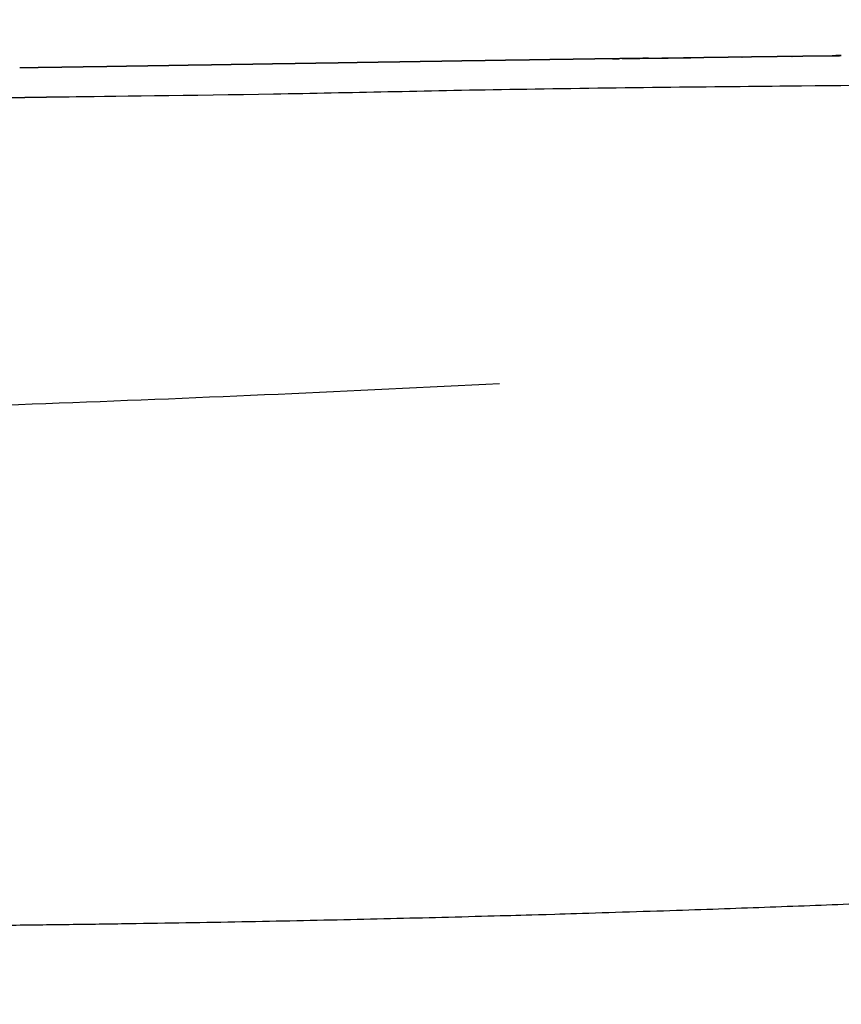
# Model space of a CAD drawing. Header units: millimetres. Extents: x -31695 to -21550, y -3481 to 7253.
# Tile 544 of 656: x -31005 to -30895, y 5373 to 5504. Entities that reach past the tile are written whole.
import ezdxf

# ---------------------------------------------------------------- set-up
doc = ezdxf.new("R2010")
doc.units = ezdxf.units.MM
doc.layers.add('2d', color=7, linetype='Continuous', true_color=0x000000)

msp = doc.modelspace()

# ---------------------------------------------------------------- linework, layer by layer
at = {"layer": '2d'}
for points, degree, knots in [([(-30699.37, 5561.54), (-30698.52, 5560.54), (-30696.33, 5557.23), (-30694.87, 5555.06), (-30693.6, 5552.68), (-30692.33, 5550.31), (-30691.24, 5547.71), (-30690.16, 5545.11), (-30689.24, 5542.27), (-30688.31, 5539.42), (-30687.55, 5536.33), (-30686.78, 5533.23), (-30686.86, 5533.17), (-30686.93, 5533.1), (-30686.31, 5529.74), (-30685.68, 5526.37), (-30685.18, 5522.72), (-30684.67, 5519.07), (-30684.28, 5515.11), (-30683.89, 5511.16), (-30683.6, 5506.89), (-30683.31, 5502.62), (-30683.1, 5498.02), (-30682.89, 5493.42), (-30682.75, 5488.47), (-30682.61, 5483.52), (-30682.52, 5478.21), (-30682.44, 5472.9), (-30682.39, 5467.21), (-30682.35, 5461.53), (-30682.33, 5455.45), (-30682.32, 5449.37), (-30682.32, 5442.88), (-30682.32, 5436.4), (-30682.32, 5429.5), (-30682.32, 5422.6), (-30682.32, 5415.3), (-30682.32, 5408), (-30682.32, 5400.34), (-30682.32, 5392.67), (-30682.32, 5384.67), (-30682.32, 5376.67), (-30682.32, 5368.35), (-30682.32, 5360.03), (-30682.32, 5351.43), (-30682.32, 5342.83), (-30682.32, 5333.97), (-30682.32, 5325.11), (-30682.32, 5316.02), (-30682.32, 5306.93), (-30682.32, 5297.64), (-30682.32, 5288.34), (-30682.32, 5278.87), (-30682.32, 5269.41), (-30682.32, 5259.79), (-30682.32, 5250.17), (-30682.32, 5240.44), (-30682.32, 5230.7), (-30682.32, 5220.87), (-30682.32, 5211.04), (-30682.32, 5201.14), (-30682.32, 5191.25), (-30682.32, 5181.31), (-30682.32, 5171.38), (-30682.32, 5161.43), (-30682.32, 5151.49), (-30682.32, 5141.56), (-30682.32, 5131.63), (-30682.32, 5121.74), (-30682.32, 5111.85), (-30682.32, 5102.03), (-30682.32, 5092.21), (-30682.32, 5082.48), (-30682.32, 5072.74), (-30682.32, 5063.12), (-30682.32, 5053.51), (-30682.32, 5044.02), (-30682.32, 5034.54), (-30682.32, 5025.23), (-30682.32, 5015.91), (-30682.32, 5006.78), (-30682.32, 4997.64), (-30682.32, 4988.72), (-30682.32, 4979.8), (-30682.32, 4971.12), (-30682.32, 4962.44), (-30682.32, 4954.01), (-30682.32, 4945.59), (-30682.32, 4937.45), (-30682.32, 4929.31), (-30682.32, 4921.47), (-30682.32, 4913.64), (-30682.32, 4906.14), (-30682.32, 4898.64), (-30682.32, 4891.5), (-30682.32, 4884.36), (-30682.32, 4877.6), (-30682.32, 4870.84), (-30682.32, 4864.48), (-30682.32, 4858.12), (-30682.33, 4852.15), (-30682.35, 4846.18), (-30682.39, 4840.6), (-30682.44, 4835.01), (-30682.52, 4829.79), (-30682.61, 4824.57), (-30682.75, 4819.71), (-30682.89, 4814.85), (-30683.1, 4810.33), (-30683.31, 4805.81), (-30683.6, 4801.63), (-30683.89, 4797.44), (-30684.28, 4793.57), (-30684.68, 4789.71), (-30685.18, 4786.14), (-30686.15, 4779.18), (-30686.78, 4775.91), (-30687.55, 4772.93), (-30688.32, 4769.94), (-30689.24, 4767.23), (-30690.16, 4764.51), (-30691.25, 4762.05), (-30692.33, 4759.59), (-30693.6, 4757.38), (-30694.87, 4755.16), (-30696.34, 4753.18), (-30697.8, 4751.2), (-30699.47, 4749.43), (-30701.15, 4747.67), (-30703.04, 4746.11), (-30704.94, 4744.56), (-30707.07, 4743.2), (-30709.21, 4741.83), (-30711.59, 4740.65), (-30713.97, 4739.47), (-30716.62, 4738.46), (-30719.27, 4737.45), (-30722.19, 4736.6), (-30725.12, 4735.74), (-30728.33, 4735.03), (-30738.73, 4733.29), (-30742.57, 4732.83), (-30746.41, 4732.36), (-30750.58, 4732), (-30754.75, 4731.63), (-30759.27, 4731.36), (-30763.79, 4731.09), (-30768.67, 4730.89), (-30773.55, 4730.7), (-30778.8, 4730.57), (-30784.05, 4730.44), (-30789.69, 4730.36), (-30795.33, 4730.28), (-30801.37, 4730.24), (-30807.41, 4730.2), (-30813.87, 4730.18), (-30820.32, 4730.17), (-30827.21, 4730.17), (-30834.09, 4730.17), (-30841.41, 4730.17), (-30848.73, 4730.17), (-30856.46, 4730.17), (-30864.18, 4730.17), (-30872.29, 4730.17), (-30880.39, 4730.17), (-30888.83, 4730.17), (-30897.28, 4730.17), (-30906.03, 4730.17), (-30914.79, 4730.17), (-30923.82, 4730.17), (-30932.84, 4730.17), (-30942.12, 4730.17), (-30951.39, 4730.18), (-30960.87, 4730.18), (-30970.35, 4730.18), (-30980, 4730.18), (-30989.66, 4730.18), (-30999.45, 4730.18), (-31009.25, 4730.18), (-31019.16, 4730.18), (-31029.06, 4730.18), (-31039.04, 4730.18), (-31049.03, 4730.18), (-31059.05, 4730.18), (-31069.07, 4730.18), (-31079.1, 4730.18), (-31089.14, 4730.18), (-31099.14, 4730.18), (-31109.15, 4730.18), (-31119.1, 4730.18), (-31129.05, 4730.18), (-31138.91, 4730.18), (-31148.77, 4730.18), (-31158.52, 4730.18), (-31168.27, 4730.18), (-31177.9, 4730.18), (-31187.53, 4730.18), (-31197.02, 4730.18), (-31206.51, 4730.18), (-31215.84, 4730.18), (-31225.17, 4730.18), (-31234.33, 4730.18), (-31243.49, 4730.18), (-31252.46, 4730.18), (-31261.43, 4730.18), (-31270.2, 4730.18), (-31278.96, 4730.18), (-31287.51, 4730.18), (-31296.05, 4730.18), (-31304.36, 4730.17), (-31312.67, 4730.17), (-31320.72, 4730.17), (-31328.78, 4730.17), (-31336.56, 4730.17), (-31344.34, 4730.17), (-31351.84, 4730.17), (-31359.34, 4730.17), (-31366.54, 4730.17), (-31373.73, 4730.17), (-31379.53, 4730.17), (-31385.32, 4730.17)], 2, [-72.510158, -72.510158, -72.510158, -72, -70, -70, -69, -69, -68, -68, -67, -67, -66, -66, -65, -65, -64, -64, -63, -63, -62, -62, -61, -61, -60, -60, -59, -59, -58, -58, -57, -57, -56, -56, -55, -55, -54, -54, -53, -53, -52, -52, -51, -51, -50, -50, -49, -49, -48, -48, -47, -47, -46, -46, -45, -45, -44, -44, -43, -43, -42, -42, -41, -41, -40, -40, -39, -39, -38, -38, -37, -37, -36, -36, -35, -35, -34, -34, -33, -33, -32, -32, -31, -31, -30, -30, -29, -29, -28, -28, -27, -27, -26, -26, -25, -25, -24, -24, -23, -23, -22, -22, -21, -21, -20, -20, -19, -19, -18, -18, -17, -17, -16, -16, -15, -15, -14, -12, -12, -11, -11, -10, -10, -9, -9, -8, -8, -7, -7, -6, -6, -5, -5, -4, -4, -3, -3, -2, -2, -1, 0.25, 2, 2, 3, 3, 4, 4, 5, 5, 6, 6, 7, 7, 8, 8, 9, 9, 10, 10, 11, 11, 12, 12, 13, 13, 14, 14, 15, 15, 16, 16, 17, 17, 18, 18, 19, 19, 20, 20, 21, 21, 22, 22, 23, 23, 24, 24, 25, 25, 26, 26, 27, 27, 28, 28, 29, 29, 30, 30, 31, 31, 32, 32, 33, 33, 34, 34, 35, 35, 36, 36, 37, 37, 38, 38, 39, 39, 40, 40, 41, 41, 41.842249, 41.842249, 41.842249]), ([(-30998.1, 5494.1), (-30998.36, 5494.1), (-30998.61, 5494.1), (-30998.86, 5494.09), (-30999.11, 5494.09), (-30999.37, 5494.08), (-30999.62, 5494.08), (-30999.87, 5494.08), (-31000.12, 5494.07), (-31000.38, 5494.07), (-31000.63, 5494.07), (-31000.88, 5494.06), (-31001.14, 5494.06), (-31001.39, 5494.05), (-31001.64, 5494.05), (-31001.89, 5494.05), (-31002.15, 5494.04), (-31002.4, 5494.04), (-31002.65, 5494.04), (-31002.91, 5494.03), (-31003.16, 5494.03), (-31003.41, 5494.02), (-31003.67, 5494.02), (-31003.92, 5494.02), (-31004.17, 5494.01), (-31004.43, 5494.01), (-31004.68, 5494.01)], 2, [182.98205, 182.98205, 182.98205, 183.981802, 183.981802, 184.981822, 184.981822, 185.981843, 185.981843, 186.981863, 186.981863, 187.981884, 187.981884, 188.981904, 188.981904, 189.981925, 189.981925, 190.981945, 190.981945, 191.981965, 191.981965, 192.981986, 192.981986, 193.982006, 193.982006, 194.982027, 194.982027, 195.981782, 195.981782, 195.981782]), ([(-31004.68, 5494.01), (-31004.93, 5494), (-31005.19, 5494), (-31005.44, 5494), (-31005.69, 5493.99), (-31005.95, 5493.99), (-31006.2, 5493.98), (-31006.46, 5493.98), (-31006.71, 5493.98), (-31006.96, 5493.97), (-31007.22, 5493.97), (-31007.47, 5493.97), (-31007.73, 5493.96), (-31007.98, 5493.96), (-31008.24, 5493.95), (-31008.49, 5493.95), (-31008.75, 5493.95), (-31009, 5493.94), (-31009.26, 5493.94), (-31009.51, 5493.94), (-31009.77, 5493.93), (-31010.02, 5493.93), (-31010.28, 5493.93), (-31010.53, 5493.92), (-31010.79, 5493.92), (-31011.04, 5493.91), (-31011.3, 5493.91), (-31011.55, 5493.91), (-31011.81, 5493.9), (-31012.06, 5493.9), (-31012.32, 5493.9), (-31012.57, 5493.89), (-31012.83, 5493.89), (-31013.08, 5493.89), (-31013.34, 5493.88), (-31013.59, 5493.88), (-31013.85, 5493.87), (-31014.1, 5493.87), (-31014.36, 5493.87), (-31014.61, 5493.86), (-31014.87, 5493.86), (-31015.13, 5493.86), (-31015.38, 5493.85), (-31015.64, 5493.85), (-31015.89, 5493.85), (-31016.15, 5493.84), (-31016.41, 5493.84), (-31016.66, 5493.83), (-31016.92, 5493.83), (-31017.18, 5493.83), (-31017.43, 5493.82), (-31017.69, 5493.82), (-31017.94, 5493.82), (-31018.2, 5493.81), (-31018.46, 5493.81), (-31018.71, 5493.81), (-31018.97, 5493.8), (-31019.23, 5493.8), (-31019.48, 5493.8), (-31019.74, 5493.79), (-31020, 5493.79), (-31020.25, 5493.78), (-31020.51, 5493.78), (-31020.77, 5493.78), (-31021.02, 5493.77), (-31021.28, 5493.77), (-31021.54, 5493.77), (-31021.79, 5493.76), (-31022.05, 5493.76), (-31022.31, 5493.76), (-31022.56, 5493.75), (-31022.82, 5493.75), (-31023.08, 5493.75), (-31023.34, 5493.74), (-31023.59, 5493.74), (-31023.85, 5493.74), (-31024.11, 5493.73), (-31024.37, 5493.73), (-31024.62, 5493.72), (-31024.88, 5493.72), (-31025.14, 5493.72), (-31025.4, 5493.71), (-31025.65, 5493.71), (-31025.91, 5493.71), (-31026.17, 5493.7), (-31026.43, 5493.7), (-31026.69, 5493.7), (-31026.94, 5493.69), (-31027.2, 5493.69), (-31027.46, 5493.69), (-31027.72, 5493.68), (-31027.97, 5493.68), (-31028.23, 5493.68), (-31028.49, 5493.67), (-31028.75, 5493.67), (-31029.01, 5493.67), (-31029.26, 5493.66), (-31029.52, 5493.66), (-31029.78, 5493.65), (-31030.04, 5493.65), (-31030.3, 5493.65), (-31030.55, 5493.64), (-31030.81, 5493.64), (-31031.07, 5493.64), (-31031.33, 5493.63), (-31031.59, 5493.63), (-31031.85, 5493.63), (-31032.11, 5493.62), (-31032.36, 5493.62), (-31032.62, 5493.62), (-31032.88, 5493.61), (-31033.14, 5493.61), (-31033.4, 5493.61), (-31033.66, 5493.6), (-31033.92, 5493.6), (-31034.18, 5493.6), (-31034.43, 5493.59), (-31034.69, 5493.59), (-31034.95, 5493.59), (-31035.21, 5493.58), (-31035.47, 5493.58), (-31035.73, 5493.58), (-31035.99, 5493.57), (-31036.25, 5493.57), (-31036.51, 5493.57), (-31036.76, 5493.56), (-31037.02, 5493.56), (-31037.28, 5493.56), (-31037.54, 5493.55), (-31037.8, 5493.55), (-31038.06, 5493.55), (-31038.32, 5493.54), (-31038.58, 5493.54), (-31038.84, 5493.54), (-31039.07, 5493.53)], 2, [195.981782, 195.981782, 195.981782, 196.996603, 196.996603, 198.011424, 198.011424, 199.026246, 199.026246, 200.041067, 200.041067, 201.055888, 201.055888, 202.07071, 202.07071, 203.085531, 203.085531, 204.100352, 204.100352, 205.115174, 205.115174, 206.129995, 206.129995, 207.144816, 207.144816, 208.159638, 208.159638, 209.174459, 209.174459, 210.18928, 210.18928, 211.204102, 211.204102, 212.218923, 212.218923, 213.233744, 213.233744, 214.248566, 214.248566, 215.263387, 215.263387, 216.278208, 216.278208, 217.29303, 217.29303, 218.307851, 218.307851, 219.322672, 219.322672, 220.337494, 220.337494, 221.352315, 221.352315, 222.367136, 222.367136, 223.381958, 223.381958, 224.396779, 224.396779, 225.4116, 225.4116, 226.426422, 226.426422, 227.441243, 227.441243, 228.456064, 228.456064, 229.470886, 229.470886, 230.485707, 230.485707, 231.500528, 231.500528, 232.51535, 232.51535, 233.530171, 233.530171, 234.544992, 234.544992, 235.559814, 235.559814, 236.574635, 236.574635, 237.589456, 237.589456, 238.604278, 238.604278, 239.619099, 239.619099, 240.633921, 240.633921, 241.648742, 241.648742, 242.663563, 242.663563, 243.678385, 243.678385, 244.693206, 244.693206, 245.708027, 245.708027, 246.722849, 246.722849, 247.73767, 247.73767, 248.752491, 248.752491, 249.767313, 249.767313, 250.782134, 250.782134, 251.796955, 251.796955, 252.811777, 252.811777, 253.826598, 253.826598, 254.841419, 254.841419, 255.856241, 255.856241, 256.871062, 256.871062, 257.885883, 257.885883, 258.900705, 258.900705, 259.915526, 259.915526, 260.930347, 260.930347, 261.945169, 261.945169, 262.95999, 262.95999, 263.974811, 263.974811, 263.974811]), ([(-30754.24, 5432.6), (-30754.31, 5432.27), (-30754.39, 5431.93), (-30754.46, 5431.59), (-30754.53, 5431.25), (-30754.6, 5430.92), (-30754.77, 5430.24), (-30754.94, 5429.56), (-30755.11, 5428.88), (-30755.29, 5428.2), (-30755.46, 5427.52), (-30755.65, 5426.88), (-30755.84, 5426.25), (-30756.03, 5425.61), (-30756.22, 5424.97), (-30756.41, 5424.33), (-30756.62, 5423.73), (-30756.83, 5423.13), (-30757.04, 5422.53), (-30757.25, 5421.94), (-30757.47, 5421.34), (-30757.7, 5420.78), (-30757.94, 5420.22), (-30758.18, 5419.66), (-30758.41, 5419.1), (-30758.65, 5418.54), (-30758.91, 5418.02), (-30759.18, 5417.49), (-30759.44, 5416.97), (-30759.71, 5416.45), (-30759.97, 5415.93), (-30760.26, 5415.44), (-30760.56, 5414.96), (-30760.85, 5414.47), (-30761.14, 5413.98), (-30761.44, 5413.5), (-30761.52, 5413.39), (-30761.6, 5413.28), (-30761.68, 5413.17), (-30761.76, 5413.06), (-30761.84, 5412.95), (-30761.9, 5412.84), (-30761.97, 5412.74), (-30762.04, 5412.63), (-30762.1, 5412.52), (-30762.17, 5412.42), (-30762.5, 5411.97), (-30762.83, 5411.53), (-30763.16, 5411.09), (-30763.49, 5410.64), (-30763.82, 5410.2), (-30764.19, 5409.79), (-30764.55, 5409.39), (-30764.92, 5408.98), (-30765.28, 5408.57), (-30765.65, 5408.16), (-30767.48, 5406.12), (-30769.31, 5404.08), (-30774.74, 5401.97), (-30777.15, 5400.4), (-30779.68, 5399.06), (-30783.91, 5396.82), (-30788.98, 5394.96), (-30794.69, 5393.45), (-30806.93, 5391.02), (-30820, 5389.67), (-30828.33, 5389.11), (-30851.75, 5387.92), (-30895.06, 5385.99), (-30921.1, 5385), (-30974.66, 5383.48), (-31038.53, 5382.94), (-31068.27, 5382.84), (-31098.87, 5382.84), (-31129.73, 5382.89)], 5, [-9.934132, -9.934132, -9.934132, -9.934132, -9.934132, -9.934132, -9.465336, -9.465336, -9.465336, -9.465336, -9.465336, -8.465336, -8.465336, -8.465336, -8.465336, -8.465336, -7.465336, -7.465336, -7.465336, -7.465336, -7.465336, -6.465336, -6.465336, -6.465336, -6.465336, -6.465336, -5.465336, -5.465336, -5.465336, -5.465336, -5.465336, -4.465336, -4.465336, -4.465336, -4.465336, -4.465336, -3.465336, -3.465336, -3.465336, -3.465336, -3.465336, -3.221575, -3.221575, -3.221575, -3.221575, -3.221575, -3, -3, -3, -3, -3, -2, -2, -2, -2, -2, -1, -1, -1, -1, -1, 0, 0, 0, 0, 0, 9.082485, 9.082485, 9.082485, 18.164971, 18.164971, 18.164971, 27.247456, 27.247456, 27.247456, 34.477802, 34.477802, 34.477802, 34.477802, 34.477802, 34.477802])]:
    msp.add_open_spline(points, degree=degree, knots=knots, dxfattribs=at)
at = {"layer": '2d', "linetype": 'Continuous'}
for points, knots in [([(-30924.11, 5499.24), (-30923.89, 5499.24), (-30923.67, 5499.24), (-30923.44, 5499.25), (-30923.22, 5499.25), (-30923, 5499.25), (-30922.78, 5499.26), (-30922.56, 5499.26), (-30922.34, 5499.27), (-30922.12, 5499.27), (-30921.89, 5499.27), (-30921.67, 5499.28), (-30921.45, 5499.28), (-30921.23, 5499.28), (-30921.02, 5499.29), (-30920.8, 5499.29), (-30920.62, 5499.29)], [12.000225, 12.000225, 12.000225, 13.124797, 13.124797, 14.249623, 14.249623, 15.374448, 15.374448, 16.499273, 16.499273, 17.624099, 17.624099, 18.748924, 18.748924, 19.873749, 19.873749, 20.998575, 20.998575, 20.998575]), ([(-30920.62, 5499.29), (-30920.4, 5499.29), (-30920.18, 5499.29), (-30919.96, 5499.29), (-30919.74, 5499.3), (-30919.53, 5499.3), (-30919.31, 5499.3), (-30919.09, 5499.31), (-30918.87, 5499.31), (-30918.65, 5499.31), (-30918.43, 5499.31), (-30918.22, 5499.32), (-30918, 5499.32), (-30917.78, 5499.32), (-30917.56, 5499.33), (-30917.34, 5499.33), (-30917.13, 5499.33), (-30916.91, 5499.33), (-30916.69, 5499.34), (-30916.47, 5499.34), (-30916.25, 5499.34), (-30916.04, 5499.35), (-30915.82, 5499.35), (-30915.6, 5499.35), (-30915.39, 5499.35), (-30915.17, 5499.36), (-30914.95, 5499.36)], [0, 0, 0, 1, 1, 2, 2, 3, 3, 4, 4, 5, 5, 6, 6, 7, 7, 8, 8, 9, 9, 10, 10, 11, 11, 12, 12, 13, 13, 13]), ([(-30920.58, 5499.29), (-30920.36, 5499.3), (-30920.14, 5499.3), (-30919.92, 5499.3), (-30919.7, 5499.31), (-30919.48, 5499.31), (-30919.26, 5499.31), (-30919.05, 5499.32), (-30918.83, 5499.32), (-30918.61, 5499.32), (-30918.39, 5499.33), (-30918.17, 5499.33), (-30917.95, 5499.33), (-30917.74, 5499.34), (-30917.52, 5499.34), (-30917.3, 5499.34), (-30917.08, 5499.35), (-30916.86, 5499.35), (-30916.65, 5499.35), (-30916.43, 5499.36), (-30916.21, 5499.36), (-30915.99, 5499.36), (-30915.78, 5499.37), (-30915.56, 5499.37), (-30915.34, 5499.37), (-30915.13, 5499.38), (-30914.91, 5499.38), (-30914.7, 5499.38), (-30914.48, 5499.39), (-30914.26, 5499.39), (-30914.05, 5499.39), (-30913.83, 5499.4), (-30913.62, 5499.4), (-30913.41, 5499.4), (-30913.19, 5499.41), (-30912.98, 5499.41), (-30912.76, 5499.41), (-30912.55, 5499.42), (-30912.33, 5499.42), (-30912.12, 5499.42), (-30911.91, 5499.42), (-30911.69, 5499.43), (-30911.48, 5499.43), (-30911.27, 5499.43), (-30911.05, 5499.44), (-30910.84, 5499.44), (-30910.62, 5499.44), (-30910.41, 5499.45), (-30910.2, 5499.45), (-30909.98, 5499.45), (-30909.77, 5499.46), (-30909.56, 5499.46), (-30909.35, 5499.46), (-30909.13, 5499.46), (-30908.92, 5499.47), (-30908.71, 5499.47), (-30908.5, 5499.47), (-30908.28, 5499.48), (-30908.07, 5499.48), (-30907.86, 5499.48), (-30907.65, 5499.49), (-30907.44, 5499.49), (-30907.23, 5499.49), (-30907.02, 5499.49), (-30906.81, 5499.5), (-30906.6, 5499.5), (-30906.39, 5499.5), (-30906.18, 5499.51), (-30905.97, 5499.51), (-30905.76, 5499.51), (-30905.55, 5499.51), (-30905.34, 5499.52), (-30905.14, 5499.52), (-30904.93, 5499.52), (-30904.72, 5499.53), (-30904.51, 5499.53), (-30904.3, 5499.53), (-30904.09, 5499.53), (-30903.88, 5499.54), (-30903.67, 5499.54), (-30903.46, 5499.54), (-30903.26, 5499.55), (-30903.05, 5499.55), (-30902.84, 5499.55), (-30902.63, 5499.55), (-30902.42, 5499.56), (-30902.22, 5499.56), (-30902.01, 5499.56), (-30901.8, 5499.56), (-30901.6, 5499.57), (-30901.39, 5499.57), (-30901.18, 5499.57), (-30900.98, 5499.57), (-30900.77, 5499.58), (-30900.57, 5499.58), (-30900.36, 5499.58), (-30900.16, 5499.58), (-30899.95, 5499.59), (-30899.75, 5499.59), (-30899.54, 5499.59), (-30899.34, 5499.59), (-30899.13, 5499.6), (-30898.93, 5499.6), (-30898.73, 5499.6), (-30898.52, 5499.6), (-30898.32, 5499.6), (-30898.11, 5499.61), (-30897.91, 5499.61), (-30897.71, 5499.61), (-30897.5, 5499.61), (-30897.3, 5499.61)], [0, 0, 0, 1, 1, 2, 2, 3, 3, 4, 4, 5, 5, 6, 6, 7, 7, 8, 8, 9, 9, 10, 10, 11, 11, 12, 12, 13, 13, 14, 14, 15, 15, 16, 16, 17, 17, 18, 18, 19, 19, 20, 20, 21, 21, 22, 22, 23, 23, 24, 24, 25, 25, 26, 26, 27, 27, 28, 28, 29, 29, 30, 30, 31, 31, 32, 32, 33, 33, 34, 34, 35, 35, 36, 36, 37, 37, 38, 38, 39, 39, 40, 40, 41, 41, 42, 42, 43, 43, 44, 44, 45, 45, 46, 46, 47, 47, 48, 48, 49, 49, 50, 50, 51, 51, 52, 52, 53, 53, 54, 54, 55, 55, 55]), ([(-30897.3, 5499.61), (-30897.1, 5499.62), (-30896.89, 5499.62), (-30896.69, 5499.62), (-30896.49, 5499.62), (-30896.28, 5499.62), (-30896.08, 5499.63), (-30895.88, 5499.63), (-30895.68, 5499.63), (-30895.47, 5499.63), (-30895.27, 5499.63), (-30895.07, 5499.63), (-30894.82, 5499.64), (-30895.02, 5499.64), (-30895.23, 5499.64), (-30895.43, 5499.64), (-30895.63, 5499.63), (-30895.83, 5499.63), (-30896.03, 5499.63)], [55, 55, 55, 56, 56, 57, 57, 58, 58, 59, 59, 60, 60, 62, 62, 63, 63, 64, 64, 64.982991, 64.982991, 64.982991]), ([(-30928.61, 5499.17), (-30928.83, 5499.17), (-30929.06, 5499.17), (-30929.28, 5499.16), (-30929.51, 5499.16), (-30929.73, 5499.16), (-30929.96, 5499.15), (-30930.18, 5499.15), (-30930.41, 5499.15), (-30930.64, 5499.14), (-30930.86, 5499.14), (-30931.09, 5499.14), (-30931.31, 5499.13), (-30931.54, 5499.13), (-30931.77, 5499.13), (-30931.99, 5499.12), (-30932.22, 5499.12), (-30932.45, 5499.12), (-30932.67, 5499.11), (-30932.9, 5499.11), (-30933.13, 5499.11), (-30933.35, 5499.1), (-30933.58, 5499.1), (-30933.81, 5499.1), (-30934.03, 5499.09), (-30934.26, 5499.09), (-30934.49, 5499.09), (-30934.71, 5499.08), (-30934.94, 5499.08), (-30935.17, 5499.08), (-30935.4, 5499.07), (-30935.62, 5499.07), (-30935.85, 5499.06), (-30936.08, 5499.06), (-30936.31, 5499.06), (-30936.54, 5499.05), (-30936.77, 5499.05), (-30937, 5499.05), (-30937.23, 5499.04), (-30937.45, 5499.04), (-30937.68, 5499.04), (-30937.91, 5499.03), (-30938.14, 5499.03), (-30938.37, 5499.03), (-30938.6, 5499.02), (-30938.83, 5499.02), (-30939.06, 5499.02), (-30939.29, 5499.01), (-30939.53, 5499.01), (-30939.76, 5499.01), (-30939.99, 5499), (-30940.22, 5499), (-30940.45, 5498.99), (-30940.68, 5498.99), (-30940.91, 5498.99), (-30941.14, 5498.98), (-30941.37, 5498.98), (-30941.6, 5498.98), (-30941.83, 5498.97), (-30942.06, 5498.97), (-30942.29, 5498.97), (-30942.52, 5498.96), (-30942.76, 5498.96), (-30942.99, 5498.96), (-30943.22, 5498.95), (-30943.45, 5498.95), (-30943.68, 5498.95), (-30943.92, 5498.94), (-30944.15, 5498.94), (-30944.38, 5498.93), (-30944.61, 5498.93), (-30944.85, 5498.93), (-30945.08, 5498.92), (-30945.31, 5498.92), (-30945.55, 5498.92), (-30945.78, 5498.91), (-30946.01, 5498.91), (-30946.25, 5498.91), (-30946.48, 5498.9), (-30946.72, 5498.9), (-30946.95, 5498.89), (-30947.18, 5498.89), (-30947.42, 5498.89), (-30947.65, 5498.88), (-30947.89, 5498.88), (-30948.12, 5498.88), (-30948.36, 5498.87), (-30948.59, 5498.87), (-30948.82, 5498.86), (-30949.06, 5498.86), (-30949.29, 5498.86), (-30949.53, 5498.85), (-30949.76, 5498.85), (-30950, 5498.85), (-30950.23, 5498.84), (-30950.47, 5498.84), (-30950.7, 5498.84), (-30950.94, 5498.83), (-30951.17, 5498.83), (-30951.41, 5498.82), (-30951.64, 5498.82), (-30951.88, 5498.82), (-30952.12, 5498.81), (-30952.35, 5498.81), (-30952.59, 5498.81), (-30952.83, 5498.8), (-30953.06, 5498.8), (-30953.3, 5498.79), (-30953.54, 5498.79), (-30953.78, 5498.79), (-30954.01, 5498.78), (-30954.25, 5498.78), (-30954.49, 5498.78), (-30954.73, 5498.77), (-30954.96, 5498.77), (-30955.2, 5498.76), (-30955.44, 5498.76), (-30955.68, 5498.76), (-30955.91, 5498.75), (-30956.15, 5498.75), (-30956.39, 5498.75), (-30956.63, 5498.74), (-30956.86, 5498.74), (-30957.1, 5498.73), (-30957.34, 5498.73), (-30957.58, 5498.73), (-30957.82, 5498.72), (-30958.05, 5498.72), (-30958.29, 5498.72), (-30958.53, 5498.71), (-30958.77, 5498.71), (-30959.01, 5498.7), (-30959.25, 5498.7), (-30959.49, 5498.7), (-30959.73, 5498.69), (-30959.97, 5498.69), (-30960.21, 5498.68), (-30960.45, 5498.68), (-30960.69, 5498.68), (-30960.93, 5498.67), (-30961.17, 5498.67), (-30961.41, 5498.67), (-30961.65, 5498.66), (-30961.89, 5498.66), (-30962.13, 5498.65), (-30962.37, 5498.65), (-30962.61, 5498.65), (-30962.85, 5498.64), (-30963.09, 5498.64), (-30963.33, 5498.64), (-30963.58, 5498.63), (-30963.82, 5498.63), (-30964.06, 5498.62), (-30964.3, 5498.62), (-30964.54, 5498.62), (-30964.78, 5498.61), (-30965.02, 5498.61), (-30965.26, 5498.6), (-30965.5, 5498.6), (-30965.74, 5498.6), (-30965.99, 5498.59), (-30966.23, 5498.59), (-30966.47, 5498.59), (-30966.71, 5498.58), (-30966.95, 5498.58), (-30967.2, 5498.57), (-30967.44, 5498.57), (-30967.68, 5498.57), (-30967.93, 5498.56), (-30968.17, 5498.56), (-30968.41, 5498.55), (-30968.65, 5498.55), (-30968.9, 5498.55), (-30969.14, 5498.54), (-30969.39, 5498.54), (-30969.63, 5498.53), (-30969.87, 5498.53), (-30970.12, 5498.53), (-30970.36, 5498.52), (-30970.6, 5498.52), (-30970.85, 5498.52), (-30971.09, 5498.51), (-30971.33, 5498.51), (-30971.58, 5498.5), (-30971.82, 5498.5), (-30972.06, 5498.5), (-30972.31, 5498.49), (-30972.55, 5498.49), (-30972.8, 5498.48), (-30973.04, 5498.48), (-30973.28, 5498.48), (-30973.53, 5498.47), (-30973.77, 5498.47), (-30974.02, 5498.47), (-30974.26, 5498.46), (-30974.51, 5498.46), (-30974.75, 5498.45), (-30975, 5498.45), (-30975.24, 5498.45), (-30975.49, 5498.44), (-30975.74, 5498.44), (-30975.98, 5498.43), (-30976.23, 5498.43), (-30976.47, 5498.43), (-30976.72, 5498.42), (-30976.96, 5498.42), (-30977.21, 5498.41), (-30977.46, 5498.41), (-30977.7, 5498.41), (-30977.95, 5498.4), (-30978.2, 5498.4), (-30978.44, 5498.39), (-30978.69, 5498.39), (-30978.93, 5498.39), (-30979.18, 5498.38), (-30979.43, 5498.38), (-30979.67, 5498.38), (-30979.92, 5498.37), (-30980.17, 5498.37), (-30980.41, 5498.36), (-30980.66, 5498.36), (-30980.91, 5498.36), (-30981.15, 5498.35), (-30981.4, 5498.35), (-30981.65, 5498.34), (-30981.9, 5498.34), (-30982.14, 5498.34), (-30982.39, 5498.33), (-30982.64, 5498.33), (-30982.89, 5498.32), (-30983.13, 5498.32), (-30983.38, 5498.32), (-30983.63, 5498.31), (-30983.88, 5498.31), (-30984.13, 5498.31), (-30984.38, 5498.3), (-30984.62, 5498.3), (-30984.87, 5498.29), (-30985.12, 5498.29), (-30985.37, 5498.29), (-30985.62, 5498.28), (-30985.87, 5498.28), (-30986.12, 5498.27), (-30986.36, 5498.27), (-30986.61, 5498.27), (-30986.86, 5498.26), (-30987.11, 5498.26), (-30987.36, 5498.25), (-30987.61, 5498.25), (-30987.86, 5498.25), (-30988.11, 5498.24), (-30988.36, 5498.24), (-30988.6, 5498.23), (-30988.85, 5498.23), (-30989.1, 5498.23), (-30989.35, 5498.22), (-30989.6, 5498.22), (-30989.85, 5498.22), (-30990.1, 5498.21), (-30990.35, 5498.21), (-30990.6, 5498.2), (-30990.85, 5498.2), (-30991.1, 5498.2), (-30991.35, 5498.19), (-30991.6, 5498.19), (-30991.85, 5498.18), (-30992.1, 5498.18), (-30992.35, 5498.18), (-30992.61, 5498.17), (-30992.86, 5498.17), (-30993.11, 5498.16), (-30993.36, 5498.16), (-30993.61, 5498.16), (-30993.86, 5498.15), (-30994.11, 5498.15), (-30994.36, 5498.15), (-30994.61, 5498.14), (-30994.86, 5498.14), (-30995.11, 5498.13), (-30995.37, 5498.13), (-30995.62, 5498.13), (-30995.87, 5498.12), (-30996.12, 5498.12), (-30996.37, 5498.11), (-30996.62, 5498.11), (-30996.87, 5498.11), (-30997.12, 5498.1), (-30997.38, 5498.1), (-30997.63, 5498.09), (-30997.88, 5498.09), (-30998.13, 5498.09), (-30998.38, 5498.08), (-30998.64, 5498.08), (-30998.89, 5498.08), (-30999.14, 5498.07), (-30999.39, 5498.07), (-30999.65, 5498.06), (-30999.9, 5498.06), (-31000.15, 5498.06), (-31000.4, 5498.05), (-31000.66, 5498.05), (-31000.91, 5498.04), (-31001.16, 5498.04), (-31001.42, 5498.04), (-31001.67, 5498.03), (-31001.92, 5498.03), (-31002.17, 5498.03), (-31002.43, 5498.02), (-31002.68, 5498.02), (-31002.93, 5498.01), (-31003.19, 5498.01), (-31003.44, 5498.01), (-31003.69, 5498), (-31003.95, 5498), (-31004.2, 5497.99), (-31004.45, 5497.99), (-31004.71, 5497.99)], [39, 39, 39, 40, 40, 41, 41, 42, 42, 43, 43, 44, 44, 45, 45, 46, 46, 47, 47, 48, 48, 49, 49, 50, 50, 51, 51, 52, 52, 53, 53, 54, 54, 55, 55, 56, 56, 57, 57, 58, 58, 59, 59, 60, 60, 61, 61, 62, 62, 63, 63, 64, 64, 65, 65, 66, 66, 67, 67, 68, 68, 69, 69, 70, 70, 71, 71, 72, 72, 73, 73, 74, 74, 75, 75, 76, 76, 77, 77, 78, 78, 79, 79, 80, 80, 81, 81, 82, 82, 83, 83, 84, 84, 85, 85, 86, 86, 87, 87, 88, 88, 89, 89, 90, 90, 91, 91, 92, 92, 93, 93, 94, 94, 95, 95, 96, 96, 97, 97, 98, 98, 99, 99, 100, 100, 101, 101, 102, 102, 103, 103, 104, 104, 105, 105, 106, 106, 107, 107, 108, 108, 109, 109, 110, 110, 111, 111, 112, 112, 113, 113, 114, 114, 115, 115, 116, 116, 117, 117, 118, 118, 119, 119, 120, 120, 121, 121, 122, 122, 123, 123, 124, 124, 125, 125, 126, 126, 127, 127, 128, 128, 129, 129, 130, 130, 131, 131, 132, 132, 133, 133, 134, 134, 135, 135, 136, 136, 137, 137, 138, 138, 139, 139, 140, 140, 141, 141, 142, 142, 143, 143, 144, 144, 145, 145, 146, 146, 147, 147, 148, 148, 149, 149, 150, 150, 151, 151, 152, 152, 153, 153, 154, 154, 155, 155, 156, 156, 157, 157, 158, 158, 159, 159, 160, 160, 161, 161, 162, 162, 163, 163, 164, 164, 165, 165, 166, 166, 167, 167, 168, 168, 169, 169, 170, 170, 171, 171, 172, 172, 173, 173, 174, 174, 175, 175, 176, 176, 177, 177, 178, 178, 179, 179, 180, 180, 181, 181, 182, 182, 183, 183, 184, 184, 185, 185, 186, 186, 187, 187, 188, 188, 189, 189, 190, 190, 191, 191, 192, 192, 193, 193, 194, 194, 195, 195, 196, 196, 197, 197, 197]), ([(-30920.62, 5499.29), (-30920.84, 5499.28), (-30921.06, 5499.28), (-30921.28, 5499.28), (-30921.5, 5499.27), (-30921.72, 5499.27), (-30921.94, 5499.27), (-30922.16, 5499.26), (-30922.38, 5499.26), (-30922.6, 5499.26), (-30922.82, 5499.25), (-30923.04, 5499.25), (-30923.26, 5499.25), (-30923.49, 5499.25), (-30923.71, 5499.24), (-30923.91, 5499.24), (-30924.15, 5499.24), (-30924.37, 5499.23), (-30924.6, 5499.23), (-30924.82, 5499.23), (-30925.04, 5499.22), (-30925.26, 5499.22), (-30925.49, 5499.22), (-30925.71, 5499.21), (-30925.93, 5499.21), (-30926.15, 5499.21), (-30926.38, 5499.2), (-30926.6, 5499.2), (-30926.82, 5499.2), (-30927.05, 5499.19), (-30927.27, 5499.19), (-30927.49, 5499.19), (-30927.71, 5499.19), (-30927.94, 5499.18), (-30928.16, 5499.18), (-30928.39, 5499.18), (-30928.61, 5499.17)], [20.998575, 20.998575, 20.998575, 21.998654, 21.998654, 22.998733, 22.998733, 23.998812, 23.998812, 24.998892, 24.998892, 25.998971, 25.998971, 26.99905, 26.99905, 27.999129, 27.999129, 28.999208, 28.999208, 29.999287, 29.999287, 30.999367, 30.999367, 31.999446, 31.999446, 32.999525, 32.999525, 33.999604, 33.999604, 34.999683, 34.999683, 35.999762, 35.999762, 36.999842, 36.999842, 37.999921, 37.999921, 39, 39, 39]), ([(-30925.44, 5499.22), (-30925.22, 5499.22), (-30925, 5499.22), (-30924.8, 5499.23), (-30924.6, 5499.23)], [9.000559, 9.000559, 9.000559, 10, 10, 10.904544, 10.904544, 10.904544])]:
    msp.add_open_spline(points, degree=2, knots=knots, dxfattribs=at)
for points in [[(-30918.43, 5499.31), (-30918.41, 5499.32), (-30918.39, 5499.33)], [(-30914.95, 5499.36), (-30914.93, 5499.37), (-30914.91, 5499.38)], [(-30911.52, 5499.4), (-30911.5, 5499.42), (-30911.48, 5499.43)], [(-30908.12, 5499.44), (-30908.09, 5499.46), (-30908.07, 5499.48)], [(-30904.76, 5499.48), (-30904.74, 5499.5), (-30904.72, 5499.53)], [(-30901.43, 5499.51), (-30901.41, 5499.54), (-30901.39, 5499.57)]]:
    msp.add_open_spline(points, degree=2, dxfattribs=at)
at = {"layer": '2d'}
for points, degree in [([(-30848.31, 5496.32), (-30863.78, 5496.22), (-30879.14, 5495.7), (-30897.78, 5495.61), (-30941.99, 5495.13), (-30969.27, 5494.42), (-30993.45, 5494.17), (-30998.1, 5494.1)], 3), ([(-30940.52, 5455.72), (-31158.42, 5444.88), (-31338.85, 5454.74)], 2)]:
    msp.add_open_spline(points, degree=degree, dxfattribs=at)

doc.saveas('drawing.dxf')
